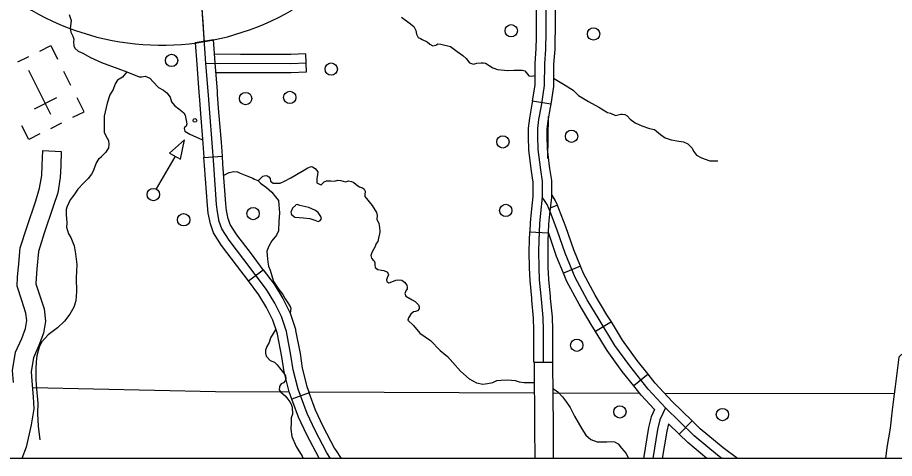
# Model space of a CAD drawing. Extents: x 22866 to 28196, y 1324810 to 1328105.
# Drawn here: x 25742.1 to 25912.7, y 1325755.5 to 1325841.2 of the extents above; entities that cross this region are included whole.
import ezdxf

# ---------------------------------------------------------------- set-up
doc = ezdxf.new("R2010")
doc.units = 0
for name, color, linetype in [('Level 31', 7, 'Continuous'), ('Level 32', 7, 'Continuous'), ('Level 35', 7, 'Continuous'), ('Level 45', 7, 'Continuous'), ('Level 46', 7, 'Continuous'), ('Level 5', 7, 'Continuous'), ('Level 56', 7, 'Continuous'), ('Level 57', 7, 'Continuous'), ('Level 63', 7, 'Continuous'), ('R_No Plot', 7, 'Continuous')]:
    doc.layers.add(name, color=color, linetype=linetype)

msp = doc.modelspace()

# ---------------------------------------------------------------- linework, layer by layer
at = {"layer": 'Level 31'}
for p, q in [((25780.25, 1325836.85), (25776.68, 1325836.25)), ((25845.84, 1325824.38), (25842.29, 1325824.95)), ((25778.36, 1325814.01), (25781.95, 1325814.26)), ((25841.78, 1325799.55), (25845.37, 1325799.39)), ((25787.02, 1325790.02), (25789.9, 1325792.17)), ((25842.14, 1325786.65), (25842.14, 1325786.65)), ((25846.19, 1325774.18), (25842.59, 1325774.15)), ((25798.85, 1325768.3), (25795.48, 1325767.05))]:
    msp.add_line(p, q, dxfattribs=at)
for points in [[(25841.03, 1325871), (25841.66, 1325866.5), (25842.64, 1325858.78), (25843.9, 1325850.57), (25844.88, 1325846.08), (25844.88, 1325842.85), (25844.88, 1325838.36), (25844.81, 1325835.06), (25844.6, 1325832.19)], [(25778.26, 1325839.41), (25777.96, 1325843.81), (25777.66, 1325846.84), (25777.23, 1325849.62), (25776.79, 1325851.82), (25776.75, 1325851.98)], [(25843.06, 1325837.33), (25843.08, 1325838.38), (25843.08, 1325842.85), (25843.08, 1325845.88), (25842.29, 1325849.49)], [(25845.81, 1325850.26), (25846.68, 1325846.27), (25846.68, 1325842.85), (25846.68, 1325838.34), (25846.66, 1325837.25)], [(25778.46, 1325836.51), (25778.36, 1325838.02), (25778.26, 1325839.41)], [(25842.29, 1325824.95), (25842.79, 1325828.11), (25842.8, 1325832.25), (25843.01, 1325835.15), (25843.06, 1325837.33)], [(25846.66, 1325837.25), (25846.61, 1325834.98), (25846.4, 1325832.12), (25846.39, 1325827.82), (25845.84, 1325824.38)], [(25776.68, 1325836.25), (25776.96, 1325832.12), (25777.39, 1325826.63)], [(25780.98, 1325826.91), (25780.55, 1325832.38), (25780.25, 1325836.85)], [(25844.6, 1325832.19), (25844.59, 1325827.96), (25843.96, 1325824.03), (25843.47, 1325821.37), (25843.26, 1325819.61), (25843.26, 1325818.14), (25843.33, 1325815.54), (25843.82, 1325811.61), (25844.17, 1325809.37), (25844.17, 1325808.17), (25844.17, 1325806.32)], [(25781.95, 1325814.26), (25781.76, 1325816.98), (25781.28, 1325822.82), (25781.03, 1325826.26), (25780.98, 1325826.91)], [(25777.39, 1325826.63), (25777.44, 1325825.99), (25777.69, 1325822.54), (25778.17, 1325816.71), (25778.36, 1325814.01)], [(25842.29, 1325824.95), (25842.19, 1325824.34), (25841.69, 1325821.64), (25841.46, 1325819.72), (25841.46, 1325818.11), (25841.54, 1325815.41), (25841.98, 1325811.86)], [(25845.84, 1325824.38), (25845.74, 1325823.73), (25845.25, 1325821.1), (25845.06, 1325819.5), (25845.06, 1325818.16), (25845.13, 1325815.68), (25845.55, 1325812.31)], [(25779.68, 1325800.92), (25779.62, 1325801.1), (25779.21, 1325803.15), (25779.05, 1325804.7), (25778.46, 1325812.46), (25778.36, 1325814.01)], [(25783.1, 1325802.07), (25782.77, 1325803.69), (25782.64, 1325805.02), (25782.05, 1325812.72), (25781.95, 1325814.26)], [(25783.1, 1325802.07), (25782.77, 1325803.69), (25782.64, 1325805.02), (25782.05, 1325812.72), (25781.95, 1325814.26)], [(25841.98, 1325811.86), (25842.04, 1325811.36), (25842.37, 1325809.23), (25842.37, 1325808.17), (25842.37, 1325806.42), (25842.03, 1325803.37), (25841.85, 1325801.27), (25841.78, 1325799.55)], [(25845.55, 1325812.31), (25845.61, 1325811.86), (25845.97, 1325809.51), (25845.97, 1325808.17), (25845.97, 1325806.21), (25845.61, 1325803.01), (25845.44, 1325801.04), (25845.37, 1325799.39)], [(25844.17, 1325806.32), (25843.82, 1325803.19), (25843.65, 1325801.16), (25843.51, 1325797.89), (25843.47, 1325795.75), (25843.51, 1325792.63), (25843.61, 1325790.2), (25843.96, 1325786.44), (25844.31, 1325782.9), (25844.38, 1325780.48), (25844.38, 1325777.01), (25844.38, 1325774.37)], [(25845.79, 1325803.34), (25845.12, 1325804.86), (25844.63, 1325805.67), (25844.17, 1325806.32)], [(25868.15, 1325765.35), (25864.78, 1325769), (25861.21, 1325773.49), (25858.33, 1325777.49), (25855.25, 1325782.5), (25852.94, 1325786.36), (25850.62, 1325790.71), (25848.66, 1325795.41), (25847.12, 1325799.9), (25845.79, 1325803.34)], [(25789.9, 1325792.17), (25787.59, 1325795.27), (25784.74, 1325798.95), (25783.5, 1325800.95), (25783.07, 1325802.14)], [(25787.02, 1325790.02), (25784.72, 1325793.09), (25781.78, 1325796.89), (25780.24, 1325799.37), (25779.68, 1325800.92)], [(25842.14, 1325786.65), (25841.82, 1325790.07), (25841.71, 1325792.58), (25841.67, 1325795.76), (25841.71, 1325797.95), (25841.78, 1325799.55)], [(25845.37, 1325799.39), (25845.31, 1325797.84), (25845.27, 1325795.75), (25845.31, 1325792.68), (25845.41, 1325790.32), (25845.72, 1325786.98)], [(25789.9, 1325792.17), (25792, 1325789.37), (25793.72, 1325786.58), (25795.13, 1325783.76), (25796.16, 1325780.66), (25796.21, 1325780.37)], [(25792.68, 1325779.7), (25792.66, 1325779.75), (25791.79, 1325782.38), (25790.56, 1325784.83), (25789.02, 1325787.34), (25787.02, 1325790.02)], [(25842.59, 1325774.15), (25842.58, 1325774.37), (25842.58, 1325777.01), (25842.58, 1325780.45), (25842.52, 1325782.78), (25842.17, 1325786.27), (25842.14, 1325786.65)], [(25845.72, 1325786.98), (25845.76, 1325786.61), (25846.11, 1325783.01), (25846.18, 1325780.5), (25846.18, 1325777.01), (25846.18, 1325774.38), (25846.19, 1325774.18)], [(25795.48, 1325767.05), (25794.96, 1325768.46), (25793.96, 1325772.37), (25793.51, 1325775.28), (25792.68, 1325779.7)], [(25796.21, 1325780.37), (25797.06, 1325775.89), (25797.49, 1325773.09), (25798.4, 1325769.53), (25798.85, 1325768.3)], [(25842.59, 1325774.15), (25842.69, 1325761.47)], [(25846.19, 1325774.18), (25846.29, 1325761.5)], [(25804.01, 1325757.21), (25803.8, 1325757.52), (25801.59, 1325761.73), (25800.1, 1325764.92), (25798.85, 1325768.3)], [(25800.81, 1325755.52), (25800.7, 1325755.69), (25798.36, 1325760.13), (25796.78, 1325763.53), (25795.48, 1325767.05)], [(25879.13, 1325755.52), (25878.29, 1325756.14), (25873.74, 1325759.93), (25868.15, 1325765.35)], [(25842.69, 1325761.47), (25842.74, 1325755.52)], [(25846.29, 1325761.5), (25846.34, 1325755.52)], [(25805.13, 1325755.52), (25804.01, 1325757.21)]]:
    msp.add_lwpolyline(points, dxfattribs=at)
at = {"layer": 'Level 32'}
for p, q in [((25847.13, 1325804.75), (25845.74, 1325804.15)), ((25851.66, 1325792.89), (25848.34, 1325791.5)), ((25857.64, 1325782.05), (25854.57, 1325780.16)), ((25864.8, 1325771.87), (25861.98, 1325769.63)), ((25873.33, 1325762.83), (25870.82, 1325760.25))]:
    msp.add_line(p, q, dxfattribs=at)
for points in [[(25847.13, 1325804.75), (25846.72, 1325805.69), (25846.14, 1325806.66)], [(25851.66, 1325792.89), (25850.34, 1325796.05), (25848.81, 1325800.52), (25847.45, 1325804.02), (25847.13, 1325804.75)], [(25848.34, 1325791.5), (25846.98, 1325794.77), (25845.38, 1325799.43)], [(25857.64, 1325782.05), (25856.79, 1325783.43), (25854.5, 1325787.24), (25852.25, 1325791.48), (25851.66, 1325792.89)], [(25854.57, 1325780.16), (25853.71, 1325781.56), (25851.37, 1325785.47), (25848.99, 1325789.93), (25848.34, 1325791.5)], [(25864.8, 1325771.87), (25862.65, 1325774.57), (25859.83, 1325778.48), (25857.64, 1325782.05)], [(25861.98, 1325769.63), (25859.77, 1325772.4), (25856.84, 1325776.49), (25854.57, 1325780.16)], [(25873.33, 1325762.83), (25869.44, 1325766.6), (25866.15, 1325770.17), (25864.8, 1325771.87)], [(25866.01, 1325765.01), (25863.42, 1325767.82), (25861.98, 1325769.63)], [(25866.01, 1325765.01), (25865.39, 1325763.6), (25864.88, 1325761.52), (25863.87, 1325755.52)], [(25868.76, 1325762.24), (25868.41, 1325760.79), (25867.52, 1325755.52)], [(25870.82, 1325760.25), (25868.76, 1325762.24)], [(25882.15, 1325755.52), (25879.41, 1325757.56), (25874.94, 1325761.27), (25873.33, 1325762.83)], [(25876.22, 1325755.52), (25872.53, 1325758.59), (25870.82, 1325760.25)]]:
    msp.add_lwpolyline(points, dxfattribs=at)
at = {"layer": 'Level 35'}
for points in [[(25752.15, 1325841.79), (25752.54, 1325840.64), (25752.36, 1325839.02), (25752.46, 1325838.33), (25752.87, 1325837.6), (25753.06, 1325837.02), (25753, 1325836.47), (25753.06, 1325835.69), (25753.24, 1325835.21), (25753.87, 1325834.66), (25754.83, 1325834.3), (25756.3, 1325833.46), (25758.42, 1325832.47), (25761.63, 1325831.26), (25763.38, 1325830.65), (25765.76, 1325829.68), (25766.31, 1325829.65), (25766.94, 1325829.81), (25767.85, 1325829.39), (25768.48, 1325828.68), (25769.53, 1325827.61), (25770.52, 1325827.11), (25771.17, 1325826.56), (25771.8, 1325825.7), (25772.06, 1325824.84)], [(25816.8, 1325841.29), (25818.29, 1325840.19), (25819.2, 1325839.46), (25819.57, 1325838.67), (25819.73, 1325837.94), (25820.07, 1325837.29), (25820.51, 1325837.1), (25820.8, 1325836.95)], [(25820.8, 1325836.95), (25821.79, 1325836.46), (25822.34, 1325836.01), (25822.89, 1325835.7), (25823.46, 1325835.85), (25823.85, 1325836.09), (25824.48, 1325836.04), (25826.34, 1325835.54), (25827.64, 1325834.62), (25828.72, 1325833.79), (25829.42, 1325833.21), (25830.02, 1325832.37), (25830.81, 1325832.11), (25831.46, 1325832.3), (25832.3, 1325832.37), (25832.77, 1325832.4), (25833.16, 1325832.3), (25833.84, 1325831.9), (25834.55, 1325831.43), (25835.46, 1325831.09), (25837.5, 1325830.88), (25838.68, 1325830.94), (25840.3, 1325830.99), (25840.81, 1325830.83), (25841.31, 1325830.18), (25841.57, 1325829.86), (25842.17, 1325829.81), (25842.8, 1325829.9)], [(25763.38, 1325830.65), (25762.54, 1325829.6), (25761.55, 1325829), (25761.11, 1325828.34), (25760.69, 1325827.24), (25760.04, 1325826.17), (25759.51, 1325824.57), (25758.96, 1325822.01), (25758.96, 1325818.9), (25759.2, 1325818.32), (25759.51, 1325817.77), (25759.77, 1325817.33), (25759.85, 1325816.51), (25759.77, 1325815.86)], [(25846.4, 1325829.39), (25848.63, 1325828.06), (25850.19, 1325827.06), (25851.27, 1325826.02), (25853.17, 1325824.89)], [(25772.06, 1325824.84), (25772.63, 1325824.07), (25773.49, 1325823.47), (25774.46, 1325822.66), (25774.74, 1325822.24), (25774.82, 1325821.48), (25775.01, 1325820.54), (25774.9, 1325820.09), (25774.67, 1325819.93), (25774.51, 1325819.62), (25774.64, 1325819.12), (25775.63, 1325818.52), (25778.11, 1325817.43)], [(25853.17, 1325824.89), (25855.21, 1325823.81), (25856.07, 1325823.23), (25856.91, 1325822.76), (25857.48, 1325822.58), (25858.47, 1325822.19), (25859.47, 1325822.42), (25859.73, 1325822.42), (25860.28, 1325822.34), (25860.72, 1325822.08), (25861.3, 1325821.45), (25862.24, 1325820.72), (25863.6, 1325820.12), (25865.09, 1325819.65), (25866, 1325819.41), (25867.23, 1325818.45), (25868.11, 1325817.79), (25869.29, 1325817.4), (25870.75, 1325817.16), (25871.67, 1325817.01), (25872.53, 1325816.64), (25873.03, 1325816.14), (25873.37, 1325815.8), (25873.6, 1325815.26), (25874.23, 1325814.44), (25875.2, 1325813.92), (25876.77, 1325813.34), (25878.33, 1325813.32)], [(25759.77, 1325815.86), (25759.3, 1325815.01), (25758.41, 1325814.17)], [(25756.92, 1325811.61), (25757.4, 1325812.84), (25758, 1325813.81), (25758.41, 1325814.17)], [(25756.92, 1325811.61), (25756.48, 1325810.73), (25755.83, 1325809.94), (25754.96, 1325809), (25753.84, 1325807.85), (25753.08, 1325806.67), (25752.37, 1325805.76), (25751.72, 1325804.37), (25751.54, 1325803.87), (25751.56, 1325802.9), (25751.69, 1325801.33), (25751.64, 1325800.44)], [(25797.58, 1325811.4), (25798.6, 1325811.99), (25798.92, 1325812.13), (25799.21, 1325812.23), (25799.49, 1325812.18), (25800.04, 1325811.89), (25800.51, 1325811.18), (25800.43, 1325810.63), (25800.33, 1325809.9), (25800.3, 1325809.46), (25800.33, 1325809.06), (25800.7, 1325808.85), (25800.96, 1325808.72), (25801.19, 1325808.67), (25801.48, 1325808.98), (25801.79, 1325809.3), (25802.19, 1325809.46), (25803.05, 1325809.48), (25803.75, 1325809.4), (25804.41, 1325809.59), (25805.01, 1325809.53), (25805.45, 1325809.38), (25805.95, 1325809.3), (25806.47, 1325809.46), (25807.05, 1325809.32), (25807.52, 1325809.12), (25808.3, 1325808.46), (25808.64, 1325808.28), (25809.19, 1325808.09), (25809.53, 1325807.83), (25809.72, 1325807.44), (25809.64, 1325806.76), (25809.69, 1325806.42)], [(25782.22, 1325810.54), (25783.27, 1325811.06), (25784.18, 1325811.25), (25784.89, 1325811.19), (25785.39, 1325810.93), (25786.38, 1325810.59), (25787.87, 1325809.96)], [(25787.87, 1325809.96), (25788.23, 1325809.76), (25788.86, 1325809.55), (25789.14, 1325809.66), (25789.51, 1325810.05), (25789.85, 1325810.34), (25790.09, 1325810.44), (25790.53, 1325810.47), (25790.82, 1325810.39), (25791, 1325810.21), (25791.26, 1325809.89), (25791.34, 1325809.4), (25791.81, 1325809), (25792.33, 1325808.98), (25793.17, 1325809.03), (25794.06, 1325809.4), (25795.29, 1325810.05), (25796.07, 1325810.52), (25796.67, 1325810.89), (25797.51, 1325811.36), (25797.58, 1325811.4)], [(25788.86, 1325809.55), (25789.38, 1325809.01), (25790.56, 1325808.15), (25791.55, 1325807.28), (25792.28, 1325806.37), (25792.86, 1325805.66), (25792.91, 1325804.82), (25793.07, 1325803.23), (25792.96, 1325801.53), (25792.88, 1325799.77)], [(25809.69, 1325806.42), (25811.07, 1325804.65), (25811.96, 1325803.31), (25812.09, 1325802.74), (25812.01, 1325802.01), (25812.38, 1325801.17), (25812.51, 1325800.41), (25812.61, 1325799.62), (25812.51, 1325799.15), (25812.33, 1325798.32), (25812.19, 1325797.68), (25811.88, 1325797.26), (25811.67, 1325796.68), (25811.38, 1325796.11), (25811.04, 1325795.53), (25810.81, 1325794.96), (25810.94, 1325794.43), (25811.28, 1325794.04), (25811.49, 1325793.91), (25811.59, 1325793.54), (25811.59, 1325793.12), (25811.67, 1325792.65), (25812.17, 1325792.21), (25812.9, 1325792.13), (25813.4, 1325792.02), (25814.08, 1325791.71), (25814.16, 1325791.5), (25814.26, 1325791.21), (25814, 1325790.61), (25813.87, 1325790.22), (25813.95, 1325789.93), (25814.34, 1325789.64), (25814.63, 1325789.7), (25815.7, 1325790.14), (25816.3, 1325790.24), (25816.9, 1325790.17), (25817.4, 1325789.75), (25817.84, 1325789.2), (25817.92, 1325788.81), (25817.89, 1325788.47), (25817.63, 1325788.1), (25817.48, 1325787.55), (25817.68, 1325787.08), (25818.89, 1325786.37), (25819.46, 1325786.03), (25820.09, 1325785.38)], [(25796.23, 1325804.75), (25795.58, 1325804.13), (25795.29, 1325803.37), (25795.42, 1325802.92), (25796.02, 1325802.4), (25797.72, 1325802.29), (25799, 1325802.16), (25799.94, 1325801.85), (25800.6, 1325801.56), (25800.94, 1325801.67), (25801.22, 1325802.11), (25801.09, 1325802.53), (25800.62, 1325803.29), (25800.05, 1325803.68), (25798.79, 1325804.26), (25797.04, 1325804.7), (25796.52, 1325804.86), (25796.23, 1325804.78)], [(25751.64, 1325800.44), (25752.01, 1325799.15), (25752.48, 1325798.42), (25753.11, 1325796.82), (25753.37, 1325795.31), (25753.66, 1325793.19), (25753.5, 1325790.62), (25753.55, 1325787.93), (25753.45, 1325786.12), (25753.08, 1325784.92), (25752.27, 1325783.58)], [(25792.88, 1325799.77), (25792.49, 1325798.91), (25791.6, 1325797.81), (25791, 1325796.74), (25790.61, 1325795.79), (25790.66, 1325794.96), (25790.79, 1325793.67), (25790.92, 1325792.91)], [(25790.92, 1325792.91), (25791.25, 1325792.08)], [(25791.25, 1325792.08), (25791.89, 1325789.89), (25792.96, 1325788.35), (25793.72, 1325787.38), (25794.19, 1325786.54), (25794.66, 1325785.75), (25795.16, 1325785.07), (25795.26, 1325784.71), (25795.12, 1325783.78)], [(25820.09, 1325785.38), (25820.24, 1325784.98), (25820.24, 1325784.56), (25819.93, 1325784.22), (25819.56, 1325784.06), (25819.12, 1325784.01), (25818.62, 1325783.54), (25818.15, 1325782.86), (25818.07, 1325782.36), (25819.17, 1325781.37), (25820.35, 1325779.87), (25822.44, 1325778.46), (25824.35, 1325776.52), (25825.73, 1325775.32), (25826.81, 1325774.17), (25828.3, 1325772.47), (25829.94, 1325771)], [(25752.27, 1325783.58), (25751.23, 1325782.19), (25749.87, 1325780.93), (25748.07, 1325779.52), (25746.76, 1325778.13), (25746.32, 1325777.16), (25745.88, 1325775.46), (25745.73, 1325774.28), (25745.65, 1325772.95), (25745.65, 1325770.81)], [(25792.38, 1325780.61), (25791.32, 1325778.95), (25791.03, 1325778.04), (25790.61, 1325777.3), (25790.37, 1325776.53), (25790.32, 1325775.96), (25790.45, 1325775.38), (25791.24, 1325774.52), (25792.07, 1325774.23), (25792.6, 1325773.73), (25793.35, 1325772.79), (25793.85, 1325772.16), (25794.24, 1325771.56), (25794.3, 1325771.04), (25794.14, 1325770.57), (25793.82, 1325770.23), (25793.41, 1325770.02), (25793.12, 1325769.62), (25793.07, 1325769.44), (25793.01, 1325768.87), (25793.3, 1325768.39), (25794.14, 1325767.69), (25794.66, 1325767.01), (25795.11, 1325766.5), (25795.37, 1325766.08), (25795.52, 1325765.48)], [(25745.65, 1325770.81), (25745.8, 1325769.04), (25746.02, 1325766.23), (25745.95, 1325764.24), (25746.1, 1325761.81), (25746.44, 1325759.15)], [(25829.94, 1325771), (25831.38, 1325770.2), (25832.63, 1325769.96), (25833.55, 1325770.09), (25834.57, 1325770.28), (25835.35, 1325770.64), (25836.19, 1325770.75), (25837.49, 1325770.8), (25838.93, 1325770.67), (25839.72, 1325770.43), (25840.66, 1325770.25), (25842.62, 1325770.25)], [(25846.23, 1325769.11), (25847.19, 1325768.5)], [(25847.19, 1325768.5), (25848.16, 1325767.51), (25848.92, 1325766.44), (25849.65, 1325765.45), (25850.49, 1325763.72)], [(25795.52, 1325765.48), (25795.58, 1325764.14), (25795.37, 1325763.44), (25795.32, 1325762.6), (25795.26, 1325761.19), (25795.47, 1325759.77), (25796.28, 1325757.86), (25797.46, 1325755.98)], [(25850.49, 1325763.72), (25851.87, 1325761.29), (25852.68, 1325760.06), (25853.65, 1325759.22), (25854.9, 1325758.75), (25856.11, 1325758.72), (25856.74, 1325758.77), (25857.6, 1325758.8), (25858.23, 1325758.75), (25858.98, 1325758.36), (25859.61, 1325757.52), (25860.5, 1325756.47), (25860.95, 1325755.52)], [(25797.46, 1325755.98), (25797.67, 1325755.52)]]:
    msp.add_lwpolyline(points, dxfattribs=at)
at = {"layer": 'Level 45'}
msp.add_line((25798.1, 1325834.15), (25798.25, 1325830.55), dxfattribs=at)
for points in [[(25785.51, 1325834.04), (25780.44, 1325834.05)], [(25798.1, 1325834.15), (25795.25, 1325834.03), (25785.51, 1325834.04)], [(25798.18, 1325832.35), (25795.29, 1325832.23), (25778.76, 1325832.25)], [(25785.5, 1325830.44), (25780.7, 1325830.44)], [(25798.25, 1325830.55), (25795.32, 1325830.43), (25785.5, 1325830.44)], [(25916.36, 1325777.73), (25914.72, 1325776.33), (25913.56, 1325775.17), (25913.38, 1325773.64), (25912.89, 1325769.53), (25912.44, 1325766.5), (25912.28, 1325764.95)], [(25868.15, 1325765.35), (25867.66, 1325764.28), (25867.1, 1325763.02), (25866.64, 1325761.16), (25865.69, 1325755.52)], [(25912.28, 1325764.95), (25911.91, 1325761.42), (25911.25, 1325757.65), (25910.95, 1325755.52)]]:
    msp.add_lwpolyline(points, dxfattribs=at)
at = {"layer": 'Level 46'}
for points in [[(25742.29, 1325792.63), (25742.6, 1325796.47), (25743.88, 1325800.42), (25745.64, 1325805.58), (25746.4, 1325808.01), (25746.83, 1325810.48), (25746.9, 1325812.49), (25747.01, 1325815.33)], [(25747.01, 1325815.33), (25750.61, 1325815.19), (25750.5, 1325812.36), (25750.42, 1325810.11), (25749.91, 1325807.16), (25749.06, 1325804.46), (25747.3, 1325799.28), (25746.16, 1325795.76), (25745.88, 1325792.34)], [(25741.3, 1325770.26), (25741.14, 1325772.6), (25741.73, 1325776.15), (25742.93, 1325778.83), (25743.62, 1325780.77), (25743.88, 1325782.31), (25743.71, 1325783.78), (25742.93, 1325786.18), (25742.02, 1325789), (25742.11, 1325790.79), (25742.3, 1325792.66)], [(25745.88, 1325792.31), (25745.7, 1325790.52), (25745.65, 1325789.47), (25746.35, 1325787.29), (25747.25, 1325784.56), (25747.52, 1325782.21), (25747.12, 1325779.86), (25746.27, 1325777.49), (25745.2, 1325775.1), (25744.76, 1325772.43), (25744.9, 1325770.51)], [(25744.9, 1325770.52), (25745.12, 1325767.47), (25745.24, 1325765.18), (25744.76, 1325762.05), (25743.8, 1325757.74), (25742.91, 1325755.52)]]:
    msp.add_lwpolyline(points, dxfattribs=at)
at = {"layer": 'Level 5'}
for points in [[(25845.3, 1325813.83), (25845.41, 1325821.96)], [(25794.97, 1325768.42), (25780.59, 1325768.48), (25744.99, 1325769.24)], [(25842.63, 1325768.22), (25798.82, 1325768.4)], [(25863.1, 1325768.17), (25846.24, 1325768.21)], [(25912.67, 1325768.07), (25868, 1325768.16)]]:
    msp.add_lwpolyline(points, dxfattribs=at)
at = {"layer": 'Level 56'}
msp.add_line((25772.7, 1325814.15), (25769.09, 1325807.91), dxfattribs=at)
msp.add_lwpolyline([(25771.69, 1325814.87), (25773.82, 1325813.66), (25774.58, 1325817.45)], close=True, dxfattribs=at)
for centre, radius in [((25838.15, 1325838.63), 1.2), ((25854.18, 1325838), 1.2), ((25772.08, 1325832.86), 1.2), ((25803.14, 1325831.17), 1.2), ((25795.06, 1325825.68), 1.2), ((25786.48, 1325825.46), 1.2), ((25776.6, 1325821.21), 0.36), ((25849.89, 1325818.12), 1.2), ((25836.53, 1325817.03), 1.2), ((25768.52, 1325806.79), 1.2), ((25837.1, 1325803.71), 1.2), ((25774.42, 1325801.9), 1.2), ((25787.94, 1325803.09), 1.2), ((25850.92, 1325777.51), 1.2), ((25859.29, 1325764.57), 1.2), ((25879.25, 1325764.04), 1.2)]:
    msp.add_circle(centre, radius, dxfattribs=at)
at = {"layer": 'Level 57'}
for p, q in [((25744.25, 1325833.59), (25742.11, 1325832.52)), ((25748.59, 1325822.34), (25744.27, 1325830.92)), ((25752.45, 1325828.01), (25751.11, 1325830.69)), ((25749.65, 1325825.56), (25745.35, 1325823.4)), ((25746.43, 1325826.63), (25746.43, 1325826.63)), ((25746.43, 1325826.63), (25746.43, 1325826.63)), ((25748.58, 1325819.65), (25750.73, 1325820.73))]:
    msp.add_line(p, q, dxfattribs=at)
for points in [[(25790.51, 1325788.36), (25786.15, 1325794.18), (25783.26, 1325797.92), (25781.87, 1325800.16), (25781.36, 1325801.59), (25780.99, 1325803.42), (25780.84, 1325804.86), (25780.26, 1325812.59), (25779.96, 1325816.85), (25779.49, 1325822.68), (25779.23, 1325826.13), (25778.76, 1325832.25), (25778.36, 1325838.02), (25777.96, 1325843.81)], [(25746.41, 1325834.68), (25748.55, 1325835.76), (25749.9, 1325833.08)], [(25752.88, 1325821.82), (25755.03, 1325822.9), (25753.68, 1325825.58)], [(25746.45, 1325818.58), (25744.31, 1325817.5), (25742.96, 1325820.18)], [(25802.97, 1325755.52), (25802.25, 1325756.6), (25799.98, 1325760.93), (25798.44, 1325764.23), (25796.68, 1325768.99), (25795.73, 1325772.73), (25795.29, 1325775.59), (25794.41, 1325780.21), (25793.46, 1325783.07), (25792.14, 1325785.71), (25790.51, 1325788.36)]]:
    msp.add_lwpolyline(points, dxfattribs=at)
at = {"layer": 'Level 63'}
msp.add_arc((25770.13, 1325886.33), 50.51, 190.0516, 300.2543, dxfattribs=at)
at = {"layer": 'R_No Plot'}
msp.add_lwpolyline([(24815.02, 1326581.62), (26086.71, 1326581.62), (26086.71, 1325755.52), (24815.02, 1325755.52)], close=True, dxfattribs=at)
msp.add_lwpolyline([(24815.02, 1326581.62), (26086.71, 1326581.62), (26086.71, 1325755.52), (24815.02, 1325755.52)], close=True, dxfattribs=at)

doc.saveas('drawing.dxf')
